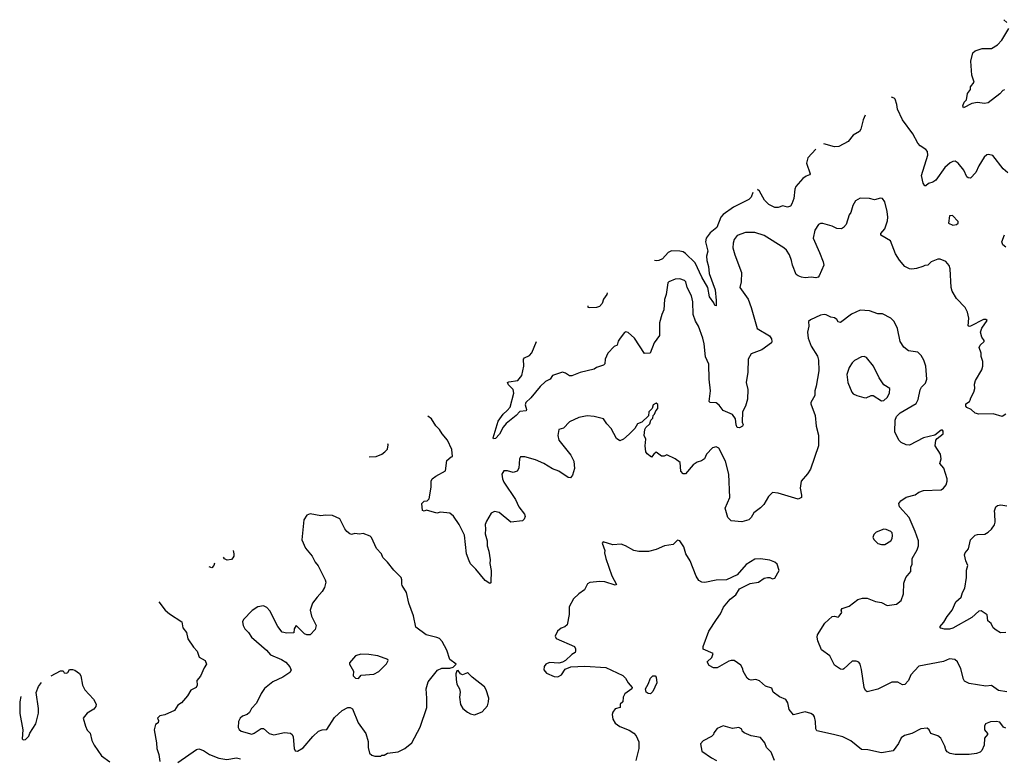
# Model space of a CAD drawing. Extents: x 2086813 to 2278017, y 548126 to 753336.
# Tile 340 of 461: x 2190346 to 2198743, y 731692 to 737989. Entities that reach past the tile are written whole.
import ezdxf

# ---------------------------------------------------------------- set-up
doc = ezdxf.new("R2010")
doc.units = 0

msp = doc.modelspace()

# ---------------------------------------------------------------- linework, layer by layer
at = {"layer": '0CON10XD'}
for points in [[(2198766.2, 737965), (2198738.9, 737988.7)], [(2198745, 737390), (2198731.2, 737385), (2198704.3, 737355.7), (2198605, 737278.8), (2198575, 737273.8), (2198515, 737282), (2198465, 737275.5), (2198396.7, 737236.7), (2198390, 737255), (2198400.8, 737285), (2198420, 737305), (2198429.3, 737360.7), (2198453.8, 737395), (2198456.2, 737415), (2198485.7, 737455), (2198465.7, 737515), (2198459.2, 737635), (2198474.2, 737705), (2198495, 737724.2), (2198555, 737743.8), (2198635, 737743.8), (2198685, 737773.3), (2198722, 737815), (2198781.2, 737915)], [(2198772.9, 736682.9), (2198735, 736716.2), (2198645, 736830), (2198609.3, 736840.7), (2198595, 736836.7), (2198572.7, 736817.3), (2198525.8, 736744.2), (2198501.2, 736685), (2198455, 736636.7), (2198435, 736640), (2198425, 736650), (2198398.8, 736705), (2198351.2, 736765), (2198325, 736782), (2198305, 736780.8), (2198281.7, 736768.3), (2198235, 736727.5), (2198159.1, 736620.9), (2198135, 736604), (2198096.4, 736593.6), (2198075, 736573.3), (2198065, 736572.5), (2198050, 736595), (2198038.3, 736661.7), (2198090.6, 736835), (2198087.5, 736865), (2198073, 736883), (2198024.4, 736914.4), (2198006, 736935), (2197964.2, 737015), (2197874, 737135), (2197833.8, 737225), (2197828, 737265), (2197812.5, 737312.5), (2197805, 737320), (2197780.6, 737328.1)], [(2197556.5, 737173.9), (2197539.2, 737135), (2197520, 737055), (2197507.5, 737035), (2197453.3, 737005), (2197410.7, 736949.3), (2197332.3, 736907.7), (2197295, 736905.8), (2197204.5, 736931.6)], [(2197135.5, 736884.1), (2197067.7, 736812.3), (2197056, 736765), (2197088.8, 736675), (2197082.5, 736665), (2197054, 736656), (2197024.1, 736635.9), (2196965, 736566.7), (2196955.7, 736545), (2196947.1, 736465), (2196931.7, 736418.3), (2196919.7, 736400.3), (2196895, 736391.2), (2196855, 736403.3), (2196815, 736388.8), (2196785, 736386.7), (2196735, 736413.8), (2196699.2, 736449.2), (2196655, 736528), (2196637.9, 736541.7)], [(2196599.9, 736515.6), (2196585.7, 736475), (2196565.4, 736454.6), (2196435, 736390.9), (2196345, 736329.2), (2196325.5, 736304.5), (2196291.4, 736218.6), (2196235, 736172.5), (2196200, 736125), (2196194.3, 736095), (2196213.8, 736015), (2196202.8, 735972.8), (2196205.4, 735935), (2196219.6, 735885), (2196226.2, 735825), (2196276.9, 735685), (2196287.1, 735595), (2196285, 735550), (2196275, 735551.2), (2196266.7, 735575), (2196228.9, 735625), (2196214.7, 735705), (2196163.1, 735795), (2196106.8, 735915), (2196025, 735995.5), (2196005, 736008.5), (2195976.4, 736016.4), (2195905, 736019.2), (2195875.5, 736004.5), (2195828.5, 735951.5), (2195798, 735935), (2195775, 735932.5), (2195759.1, 735936.9)], [(2198756.7, 734625), (2198725, 734606.7), (2198648.3, 734628.3), (2198525, 734626), (2198494.3, 734634.3), (2198460, 734665), (2198425, 734683.8), (2198416.2, 734695), (2198413.8, 734715), (2198446.7, 734735), (2198452.5, 734745), (2198456.7, 734765), (2198483.8, 734815), (2198491.2, 734845), (2198489.3, 734880.7), (2198498.3, 734911.7), (2198551.2, 735005), (2198560, 735035), (2198560, 735075), (2198547, 735117), (2198546.7, 735145), (2198528.8, 735195), (2198536.2, 735215), (2198571.2, 735245), (2198571.2, 735255), (2198551.3, 735281.3), (2198540, 735325), (2198551.7, 735358.3), (2198597.5, 735425), (2198585, 735432.5), (2198565, 735433.3), (2198455, 735376.7), (2198443.3, 735373.3), (2198435, 735380), (2198441.2, 735445), (2198430, 735495), (2198410, 735535), (2198335, 735611.2), (2198299.2, 735675), (2198290, 735705), (2198282, 735865), (2198273.8, 735893.8), (2198245, 735927.5), (2198197, 735947), (2198175, 735947.5), (2198120, 735925), (2198090, 735895), (2198065, 735893.3), (2198047.5, 735885), (2197995, 735867.5), (2197955, 735862.5), (2197934.5, 735864.5), (2197896.2, 735885), (2197849.7, 735939.7), (2197815, 735993.3), (2197771.4, 736105), (2197691.1, 736151.1), (2197690, 736165), (2197724.4, 736205.6), (2197745.8, 736275), (2197748.6, 736305), (2197744.2, 736355), (2197723.8, 736435), (2197705, 736463.3), (2197686.1, 736466.1), (2197635, 736454), (2197595, 736463.8), (2197515, 736466.7), (2197475, 736443.3), (2197451.2, 736405), (2197434.2, 736345.8), (2197418.8, 736325), (2197395.9, 736244.1), (2197373, 736217), (2197355, 736206.7), (2197315, 736208), (2197275, 736228), (2197195, 736251.2), (2197175, 736251.2), (2197158.3, 736241.7), (2197128, 736195), (2197112, 736125), (2197168.1, 736005)], [(2198303, 736237), (2198335, 736243.3), (2198350, 736255), (2198349.3, 736269.3), (2198300.7, 736320.7), (2198275, 736317.5), (2198267.5, 736255), (2198303, 736237)], [(2197168.1, 736005), (2197199.4, 735925), (2197204.3, 735895), (2197164.3, 735805), (2197155, 735794.3), (2197135, 735789.4), (2197095, 735794.2), (2197045, 735787.1), (2197015, 735792.5), (2196985, 735804.2), (2196967.9, 735817.9), (2196936.9, 735895), (2196929.4, 735935), (2196910, 735985), (2196885, 736024.2), (2196862, 736045), (2196695, 736148.9), (2196615, 736175.5), (2196535, 736175.6), (2196465, 736149.2), (2196439.2, 736115), (2196430.6, 736085), (2196428.9, 736045), (2196444.4, 735985), (2196502.5, 735835), (2196498.6, 735755), (2196488, 735705), (2196558.6, 735605), (2196583.8, 735536.2), (2196635.8, 735355.8), (2196740, 735295), (2196757.7, 735267.7), (2196760, 735245), (2196757.5, 735235), (2196675.5, 735174.5), (2196585, 735139.2), (2196559.4, 735095), (2196557.2, 734982.8), (2196543.1, 734895), (2196555.6, 734835), (2196552.5, 734755), (2196535.8, 734694.2), (2196511.2, 734645), (2196507, 734557), (2196516.7, 734535), (2196510, 734525), (2196485, 734510), (2196465, 734513.8), (2196455.7, 734535), (2196450, 734585), (2196423.9, 734623.9), (2196345, 734658), (2196312.1, 734702.1), (2196285, 734722), (2196235, 734724.2), (2196226, 734735), (2196236.2, 734825), (2196225.6, 734925), (2196222.1, 735052.1), (2196193.9, 735116.1), (2196184.4, 735225), (2196170.8, 735275), (2196136, 735375), (2196108.3, 735418.3), (2196088.6, 735475), (2196085.6, 735585), (2196075.4, 735635.4), (2196037.5, 735705), (2196026, 735755), (2196015, 735765.8), (2195975, 735780), (2195935, 735778), (2195882.5, 735755), (2195872.5, 735745), (2195860, 735645), (2195846.4, 735603.6), (2195840, 735515), (2195821.2, 735475), (2195802, 735405), (2195802, 735298), (2195756.4, 735233.6), (2195723, 735147), (2195675, 735143.3), (2195590.8, 735275), (2195535, 735323.3), (2195515, 735328.8), (2195505, 735323.3), (2195467, 735273), (2195450.5, 735249.5), (2195442.5, 735215), (2195415, 735202.5), (2195361.2, 735145), (2195340, 735095), (2195336, 735055), (2195325, 735043.8), (2195266.4, 735023.6), (2195245, 735010), (2195125, 734981.2), (2195055, 734953.3), (2195035, 734952.5), (2195000, 734975), (2194975, 734983.3), (2194890, 734955), (2194870, 734925), (2194830, 734905), (2194785, 734862.5), (2194705.5, 734765), (2194662.2, 734725), (2194656.5, 734705), (2194668.1, 734665), (2194664.4, 734655.6), (2194611.1, 734648.9), (2194578.9, 734615), (2194494.1, 734545.9), (2194468.1, 734515), (2194437.5, 734455), (2194405, 734418.6), (2194386.7, 734416.7), (2194383.3, 734425), (2194426.2, 734565), (2194470, 734625), (2194504, 734656), (2194528.5, 734685), (2194560, 734805), (2194555.5, 734835), (2194515.5, 734875), (2194506, 734895), (2194518, 734902), (2194595, 734913.6), (2194629.1, 734955), (2194644.6, 735035), (2194643.7, 735096.3), (2194652.5, 735107.5), (2194695, 735125.5), (2194715, 735147.5), (2194754.8, 735245.7)], [(2198755, 736050.8), (2198730.9, 736070.9), (2198721.2, 736095), (2198744, 736155)], [(2195356.6, 735659.9), (2195354.5, 735645), (2195325.6, 735605), (2195315, 735568.8), (2195290, 735545), (2195265, 735534), (2195205, 735531.4), (2195194.2, 735535), (2195195.2, 735548.8)], [(2198765, 732258), (2198695, 732269.2), (2198635, 732312.5), (2198585, 732307.5), (2198445, 732328.8), (2198405, 732350), (2198396.2, 732366.2), (2198373.1, 732455), (2198345, 732516.2), (2198322.5, 732535), (2198275, 732539.4), (2198223.6, 732516.4), (2198015, 732478.6), (2197945.7, 732404.3), (2197925, 732356.7), (2197895, 732321.2), (2197875, 732318.8), (2197835, 732341.2), (2197785, 732340.8), (2197665, 732283.1), (2197575, 732258.8), (2197559.5, 732269.5), (2197548, 732295), (2197525, 732450), (2197513.3, 732495), (2197501.7, 732511.7), (2197480.7, 732520.7), (2197445, 732520), (2197375, 732453.8), (2197365, 732448.8), (2197345, 732453.3), (2197295, 732486.7), (2197256.7, 732565), (2197185, 732616.7), (2197153.3, 732695), (2197146.1, 732726.1), (2197148.8, 732745), (2197213.3, 732845), (2197275, 732900), (2197295, 732903.3), (2197325, 732896.7), (2197335, 732903.3), (2197357.5, 732935), (2197353.3, 732955), (2197360.7, 732969.3), (2197419.7, 732990.3), (2197495, 733046), (2197535, 733058.8), (2197575, 733058), (2197645, 733030), (2197695, 733020.8), (2197745, 732994.2), (2197825, 733006.9), (2197863.2, 733036.8), (2197884.3, 733095.7), (2197886.2, 733185), (2197903.3, 733235), (2197947.5, 733285), (2197947.5, 733325), (2197956.7, 733345), (2197956.7, 733395), (2198000.9, 733469.1), (2198010.8, 733505), (2198012.9, 733545), (2197984.4, 733625), (2197930.6, 733745), (2197850, 733835), (2197843.8, 733865), (2197862.2, 733887.8), (2197905, 733919.4), (2197982.1, 733937.9), (2198015, 733960.6), (2198054.6, 733975.4), (2198205, 733982), (2198224.2, 733995.8), (2198246.2, 734025), (2198256.7, 734055), (2198256.1, 734076.1), (2198228, 734165), (2198193.8, 734205), (2198206.1, 734246.1), (2198198.8, 734285), (2198153.3, 734355), (2198160, 734405), (2198170, 734420), (2198221.7, 734458.3), (2198221.7, 734481.7), (2198215, 734490), (2198205, 734490), (2198151.7, 734448.3), (2198055, 734424), (2197935, 734362), (2197905, 734364), (2197865, 734383.8), (2197844.5, 734404.5), (2197810.6, 734475), (2197813.1, 734575), (2197824.3, 734605), (2197855, 734636.9), (2197991.8, 734718.2), (2198009.8, 734750.2), (2198025.9, 734834.1), (2198036.4, 734855), (2198070.4, 734889.6), (2198082.1, 734925), (2198074.3, 735035), (2198057.5, 735085), (2198035.6, 735125.6), (2198005, 735153.3), (2197926.1, 735166.1), (2197887.3, 735197.3), (2197854.6, 735244.6), (2197832.2, 735355), (2197805, 735416.7), (2197775.8, 735445.8), (2197705, 735480), (2197665, 735480), (2197595, 735506), (2197515, 735513.8), (2197440.3, 735479.7), (2197345, 735406.7), (2197325, 735413.3), (2197313.9, 735433.9), (2197295.9, 735445.9), (2197265, 735453.3), (2197225, 735473.8), (2197205.7, 735475.7), (2197175, 735469.2), (2197089.5, 735430.5), (2197073.3, 735415), (2197077.5, 735375), (2197066.2, 735325), (2197071.2, 735275), (2197097.5, 735205), (2197150.5, 735120.5), (2197158.6, 735085), (2197162.9, 734995), (2197140, 734865), (2197126.7, 734825), (2197126.2, 734785), (2197093.3, 734725), (2197093.3, 734715), (2197131.2, 734615), (2197138.8, 734525), (2197158.3, 734448.3), (2197160, 734355), (2197091.7, 734158.3), (2197065, 734116.7), (2197010, 734055), (2197001.2, 733995), (2197014.3, 733935), (2197012.5, 733915), (2196985, 733902), (2196815, 733953.3), (2196765, 733957.5), (2196732.5, 733925), (2196693, 733857), (2196665, 733827.5), (2196607.5, 733785), (2196585.8, 733744.2), (2196565, 733726.2), (2196505, 733708.8), (2196412.5, 733717.5)], [(2197695, 734740), (2197715, 734741.2), (2197745, 734768.8), (2197765.6, 734804.4), (2197765.8, 734845.8), (2197715, 734876.7), (2197676.8, 734936.8), (2197627.5, 735035), (2197567.9, 735107.9), (2197547.3, 735117.3), (2197525, 735114), (2197465.5, 735084.5), (2197445.8, 735065), (2197421.4, 735025), (2197400.6, 734965), (2197407.5, 734895), (2197443.4, 734813.4), (2197455, 734800), (2197485, 734784.2), (2197545, 734767.1), (2197565, 734765.7), (2197607.5, 734785), (2197625, 734785.8), (2197695, 734740)], [(2196412.5, 733717.5), (2196386, 733745), (2196363.8, 733825), (2196402.5, 733915), (2196394.6, 734115), (2196364.6, 734224.6), (2196308.8, 734335), (2196285, 734348), (2196255, 734338.8), (2196204.2, 734285.8), (2196185.9, 734244.1), (2196161.7, 734228.3), (2196125, 734218), (2196088.8, 734195), (2196025, 734117.5), (2196005, 734117.5), (2195985, 734140), (2195977.5, 734215), (2195936.1, 734246.1), (2195865, 734280), (2195841.7, 734268.3), (2195818.3, 734268.3), (2195775, 734302.5), (2195753.6, 734286.4), (2195735, 734260), (2195697, 734287), (2195686.7, 734305), (2195681.2, 734355), (2195687, 734413), (2195672.5, 734445), (2195677.5, 734495), (2195687, 734513), (2195720, 734545), (2195730, 734575), (2195747, 734593), (2195750, 734615), (2195760, 734625), (2195770, 734655), (2195787, 734673), (2195788.3, 734708.3), (2195775, 734720), (2195750, 734705), (2195740, 734675), (2195712.5, 734645), (2195708.3, 734611.7), (2195653, 734557), (2195615, 734542.5), (2195592.5, 734505), (2195543.3, 734455), (2195495, 734413.8), (2195465, 734400), (2195435, 734417.5), (2195391.2, 734505), (2195353.3, 734545), (2195325.9, 734585.9), (2195245, 734606), (2195185, 734612.5), (2195115, 734597.1), (2195035, 734561.2), (2194985, 734508), (2194945, 734496.2), (2194934.3, 734445), (2194943.2, 734403.2), (2195047.2, 734277.2), (2195070.8, 734225), (2195077.7, 734162.3), (2195060, 734105), (2195045, 734083.3), (2195022.5, 734085), (2194945, 734141.2), (2194888.8, 734158.8), (2194815, 734206.2), (2194745, 734236.2), (2194655, 734262.5), (2194618.3, 734261.7), (2194607.5, 734245), (2194602.5, 734165), (2194589.3, 734140.7), (2194555, 734130), (2194505, 734142.5), (2194475, 734142.5), (2194457.5, 734115), (2194463.3, 734075), (2194476.4, 734046.4), (2194575, 733897.5), (2194603.3, 733835), (2194650, 733775), (2194655.6, 733755), (2194648.6, 733731.4), (2194635, 733716.7), (2194535, 733704), (2194435, 733788), (2194395, 733796.2), (2194368.3, 733781.7), (2194325.8, 733715), (2194315.8, 733685), (2194320, 733645), (2194315.8, 733605), (2194332.5, 733545), (2194332.9, 733505), (2194347.6, 733457.6), (2194357.1, 733385), (2194355.9, 733354.1), (2194365.9, 733294.1), (2194363, 733187), (2194355, 733183.8), (2194315, 733209.2), (2194237.5, 733305), (2194191.5, 733351.5), (2194178.1, 733375), (2194155.7, 733435), (2194140, 733595), (2194092.9, 733685), (2194046.2, 733756.2), (2194015, 733780.8), (2193935, 733790), (2193905, 733782.5), (2193815, 733807.5), (2193795, 733800), (2193782.5, 733805), (2193776.7, 733865), (2193795, 733883.3), (2193821.7, 733888.3), (2193837, 733903), (2193856, 734005), (2193856, 734055), (2193863.8, 734075), (2193895, 734098.8), (2193977.7, 734142.3), (2193989.3, 734230.7), (2194025, 734262.5), (2194037.5, 734265), (2194031.2, 734325), (2193995, 734403.3), (2193947.7, 734457.7), (2193926.2, 734495), (2193895.9, 734525.9), (2193856.7, 734585), (2193827.9, 734607.8)], [(2193325.3, 734261.9), (2193385, 734263.8), (2193434, 734286), (2193460, 734305), (2193481.7, 734328.3), (2193488.8, 734365), (2193485.9, 734372.5)], [(2198755, 732765.6), (2198712, 732762), (2198673.9, 732783.9), (2198647.5, 732805), (2198630.7, 732840.7), (2198603.8, 732865), (2198596.7, 732915), (2198545, 732950), (2198525, 732945.7), (2198465, 732893.1), (2198305, 732800.6), (2198276.6, 732793.4), (2198233, 732793), (2198202.3, 732802.3), (2198193.3, 732813.3), (2198227.8, 732852.2), (2198255, 732902.5), (2198298.6, 732955), (2198329.2, 733025), (2198375.8, 733065), (2198385.6, 733105), (2198406, 733144), (2198421.2, 733235), (2198421.5, 733295), (2198431.2, 733335), (2198413.8, 733375), (2198404.3, 733425.7), (2198410, 733445), (2198436.7, 733476.7), (2198456.1, 733553.9), (2198495, 733593.8), (2198515, 733601.2), (2198575.9, 733604.1), (2198605, 733620), (2198633.9, 733646.1), (2198658.3, 733681.7), (2198666.7, 733705), (2198663.3, 733776.7), (2198659.3, 733800.7), (2198670, 733835), (2198685, 733846.7), (2198715, 733853.3), (2198765, 733843.3)], [(2193425, 731710), (2193435, 731720), (2193455, 731720), (2193483.6, 731736.4), (2193575, 731748.8), (2193630, 731775), (2193690, 731825), (2193761.7, 731958.3), (2193818, 732125), (2193818.8, 732205), (2193811.4, 732285), (2193828.8, 732345), (2193910, 732445), (2193945, 732460), (2194015, 732462), (2194041.7, 732468.3), (2194067.5, 732495), (2194013.3, 732535), (2193990, 732615), (2193948.3, 732688.3), (2193925, 732712.5), (2193905, 732722.5), (2193812.5, 732745), (2193725, 732811.2), (2193705.7, 732905.7), (2193665.8, 733015), (2193645.8, 733105.8), (2193606.7, 733165), (2193606.2, 733176.2), (2193606.2, 733215), (2193598.8, 733235), (2193536.3, 733296.3), (2193483.8, 733365), (2193444.2, 733404.2), (2193431.2, 733435), (2193390.3, 733480.3), (2193346.2, 733575), (2193335.8, 733585.8), (2193275, 733610), (2193245, 733602.5), (2193205, 733607.5), (2193175, 733600), (2193162.5, 733605), (2193136.7, 733625), (2193119.3, 733649.3), (2193075, 733732.5), (2193015, 733761.2), (2192955, 733766.2), (2192915, 733760), (2192822.3, 733777.7), (2192794.1, 733765.9), (2192768.8, 733725), (2192752.9, 733555), (2192783.4, 733483.4), (2192840, 733415), (2192865.8, 733365), (2192892.1, 733332.1), (2192952, 733215), (2192955.9, 733194.1), (2192945, 733147.5), (2192925.6, 733114.4), (2192883.3, 733066.7), (2192843.3, 733015), (2192823.3, 732955), (2192833.3, 732905), (2192873.3, 732825), (2192865, 732790), (2192823.9, 732746.1), (2192795, 732744.4), (2192775, 732752.5), (2192705, 732823.3), (2192688, 732795), (2192685, 732763.3), (2192625, 732758), (2192585, 732768.8), (2192546.7, 732815), (2192480.5, 732950.5), (2192455, 732977.5), (2192425, 732992.5), (2192376.1, 732983.9), (2192327.7, 732952.3), (2192253.9, 732876.1), (2192246.7, 732855), (2192252.5, 732825), (2192267.5, 732795), (2192297.5, 732765), (2192323.8, 732725), (2192450, 732615), (2192484.4, 732574.4), (2192580, 732535), (2192615, 732511.2), (2192651.2, 732471.2), (2192661.2, 732445), (2192650, 732425), (2192588.8, 732385), (2192506.2, 732343.8), (2192433.6, 732286.4), (2192404.5, 732245.5), (2192365, 732162.5), (2192322.7, 732117.3), (2192305, 732083.3), (2192285, 732066.2), (2192245, 732051.2), (2192225, 732033.3), (2192212, 732005), (2192209.2, 731955), (2192217, 731937), (2192235, 731922.5), (2192325, 731899.2), (2192345, 731906), (2192405, 731947.5), (2192425, 731945.7), (2192474, 731904), (2192512.2, 731892.2), (2192605, 731911.5), (2192655, 731906.5), (2192670.8, 731895), (2192679.4, 731875), (2192688, 731775), (2192696.2, 731756.2), (2192715, 731752), (2192765, 731780.8), (2192845, 731878.1), (2192895, 731923.1), (2192925, 731934.3), (2192965, 731936.7), (2193030.9, 732039.1), (2193095, 732098.6), (2193145, 732125.8), (2193165, 732126), (2193185.5, 732115.5), (2193233.7, 731993.7), (2193297.1, 731905), (2193318.8, 731835), (2193316.7, 731785), (2193330, 731735), (2193349.3, 731719.3), (2193375, 731710), (2193425, 731710)], [(2197725, 733514.2), (2197775.8, 733545), (2197787.5, 733565), (2197790.5, 733590.5), (2197786, 733615), (2197776.7, 733625), (2197735, 733644), (2197715, 733645.6), (2197649.5, 733620.5), (2197629.3, 733600.7), (2197623.3, 733575), (2197632.5, 733555), (2197665, 733523.8), (2197695, 733514.2), (2197725, 733514.2)], [(2198755, 731950), (2198737, 731957), (2198705, 732001.2), (2198675, 732006.7), (2198625, 732004), (2198583.9, 731986.1), (2198573.6, 731966.4), (2198574, 731935), (2198600, 731905), (2198600, 731895), (2198573.3, 731865), (2198572.5, 731805), (2198550.7, 731759.3), (2198537.5, 731745), (2198506.1, 731733.9), (2198443.9, 731726.1), (2198325, 731725.8), (2198282.7, 731732.7), (2198257.3, 731747.3), (2198243.8, 731765), (2198235.9, 731795.9), (2198203.3, 731865), (2198175, 731883.8), (2198117.5, 731905), (2198102.5, 731935), (2198085, 731950), (2198030, 731945), (2197955.8, 731904.2), (2197892.3, 731887.7), (2197863.9, 731866.1), (2197840.7, 731819.3), (2197795, 731757.5), (2197695, 731740), (2197580, 731765), (2197526.8, 731766.8), (2197435, 731842.5), (2197365, 731875.6), (2197285.5, 731895.5), (2197145, 731926.2), (2197135.8, 731945), (2197134.4, 732005), (2197125.6, 732045), (2197115, 732061.2), (2197094.3, 732074.3), (2197045, 732087.5), (2196945, 732062), (2196907.3, 732107.3), (2196895.8, 732165), (2196881.2, 732195), (2196825.7, 732215.7), (2196772.5, 732255), (2196759.3, 732289.3), (2196706.4, 732306.4), (2196655, 732352.5), (2196625, 732363.3), (2196585, 732358), (2196563.3, 732365), (2196551.2, 732375), (2196516.7, 732435), (2196513.3, 732455), (2196496.1, 732486.1), (2196440, 732525), (2196415, 732527.5), (2196395, 732520), (2196295, 732463.3), (2196263.6, 732463.6), (2196225, 732482.5), (2196210, 732515), (2196248.8, 732551.2), (2196260, 732585), (2196175, 732622.5), (2196173.8, 732645), (2196224.3, 732775.7), (2196288.8, 732875), (2196323.3, 732925), (2196349.5, 732980.5), (2196405, 733048.8), (2196453.9, 733086.1), (2196485, 733136.7), (2196575, 733181.2), (2196647.5, 733195), (2196695, 733226.7), (2196725, 733232.5), (2196745, 733232.5), (2196765, 733223.3), (2196785, 733227.5), (2196823, 733293), (2196805, 733347.5), (2196787.5, 733365), (2196745, 733381.2), (2196665, 733392.5), (2196615, 733388.8), (2196542.5, 733345), (2196463.6, 733256.4), (2196375, 733212.5), (2196285, 733210), (2196188.3, 733191.7), (2196165, 733193.3), (2196138.3, 733208.3), (2196114.4, 733244.4), (2196062.9, 733375), (2196028, 733435), (2196011.2, 733495), (2195975, 733547.5), (2195955, 733553.3), (2195920, 733515), (2195845, 733503.8), (2195775, 733473.3), (2195710, 733455), (2195625, 733454), (2195582.7, 733462.7), (2195513.6, 733503.6), (2195475, 733517.5), (2195405, 733513.3), (2195321.7, 733538.3), (2195313.3, 733525), (2195337.5, 733465), (2195333.8, 733445), (2195344, 733395), (2195395, 733247.5), (2195436.4, 733173.6), (2195425, 733167.5), (2195335.6, 733195.6), (2195295, 733200.6), (2195207.6, 733192.4), (2195189.5, 733180.5), (2195162.7, 733127.3), (2195115, 733093.8), (2195069.5, 733050.5), (2195033.3, 732985), (2195033, 732917), (2195015, 732830), (2194996.1, 732813.9), (2194965, 732802.5), (2194934.1, 732775.9), (2194912.5, 732735), (2194920, 732715), (2195077.5, 732645), (2195087.5, 732625), (2195087.5, 732605), (2195082.5, 732595), (2195055, 732576.7), (2195000, 732525), (2194975, 732512.5), (2194945, 732502.5), (2194865, 732510), (2194832.5, 732495), (2194820, 732475), (2194817, 732447), (2194839.3, 732419.3), (2194905, 732390), (2194935, 732387.5), (2194965.9, 732404.1), (2194997, 732453), (2195047, 732473), (2195165, 732476.7), (2195345, 732467.5), (2195489.1, 732399.1), (2195513.8, 732375), (2195534.4, 732334.4), (2195570, 732295), (2195566.7, 732285), (2195507.7, 732242.3), (2195493.8, 732215), (2195488.8, 732175), (2195466.2, 732155), (2195466.7, 732125), (2195425, 732113.3), (2195403.8, 732085), (2195398.8, 732065), (2195403.8, 732025), (2195425, 731992.5), (2195464.1, 731964.1), (2195545, 731932), (2195585, 731906.2), (2195605, 731883.3), (2195625, 731832.5), (2195625.7, 731775.7), (2195600.8, 731675)], [(2192165.9, 733464), (2192172.5, 733435), (2192172.5, 733415), (2192165, 733400), (2192151.7, 733388.3), (2192115, 733382.5), (2192093.6, 733393.6), (2192083.8, 733407.5)], [(2192007.5, 733355), (2192002.5, 733335), (2191985, 733317.5), (2191962.9, 733324.3)], [(2191531.7, 733027.5), (2191586.1, 732956.1), (2191624.2, 732924.2), (2191730, 732855), (2191736, 732805), (2191768, 732765), (2191780.5, 732710.5), (2191829.3, 732639.3), (2191860, 732605), (2191875.8, 732555), (2191926.9, 732525), (2191940, 732495), (2191918.9, 732465), (2191887.3, 732392.7), (2191856.2, 732355), (2191860, 732315), (2191851.2, 732295), (2191805.8, 732274.2), (2191778, 732225), (2191725, 732166), (2191695, 732144), (2191665, 732101.2), (2191585, 732063.8), (2191542.5, 732055), (2191522.5, 732035), (2191530, 732015), (2191527.5, 731995), (2191505, 731980), (2191492.5, 731935), (2191513.3, 731825), (2191516.7, 731775), (2191533.3, 731725), (2191542.5, 731665)], [(2193235, 732372.5), (2193258.3, 732401.7), (2193365, 732410), (2193408.8, 732431.2), (2193475, 732496.7), (2193488.8, 732525), (2193486.7, 732535), (2193400, 732565), (2193323.8, 732576.2), (2193255, 732579.2), (2193210, 732565), (2193160, 732505), (2193157.5, 732495), (2193192.5, 732435), (2193190, 732395), (2193210, 732375), (2193235, 732372.5)], [(2190614.7, 732396.4), (2190695, 732436.7), (2190717, 732437), (2190725, 732420), (2190745, 732417.5), (2190756.7, 732425), (2190771.2, 732448.8), (2190795, 732450), (2190817.5, 732445), (2190856.7, 732415), (2190866.1, 732396.1), (2190881.2, 732315), (2190901.2, 732275), (2190976.8, 732196.8), (2190997.1, 732155), (2190994.2, 732135), (2190978.3, 732111.7), (2190921.7, 732078.3), (2190887.5, 732035), (2190906.1, 731966.1), (2190922.7, 731932.7), (2190945.9, 731905.9), (2190962.5, 731845), (2190982.5, 731805), (2191043.9, 731713.9), (2191115, 731661.2)], [(2194225, 732064.4), (2194291.4, 732088.6), (2194335, 732138.8), (2194345.6, 732175), (2194346.9, 732205), (2194325.5, 732275.5), (2194310.9, 732300.9), (2194205, 732383.3), (2194175, 732416.7), (2194165, 732420), (2194123.6, 732403.6), (2194105, 732412.5), (2194085, 732440), (2194075, 732437.5), (2194067, 732413), (2194068.8, 732365), (2194074, 732325), (2194095.8, 732285.8), (2194102, 732255), (2194097.1, 732215), (2194105, 732150), (2194126.4, 732116.4), (2194165.5, 732085.5), (2194191.2, 732071.2), (2194225, 732064.4)], [(2190355.5, 732218), (2190348, 732175), (2190346, 732075), (2190373.3, 731935), (2190368.3, 731858.3), (2190375, 731850), (2190395, 731852.5), (2190425, 731882.5), (2190433.9, 731906.1), (2190483.8, 731985), (2190505.9, 732075.9), (2190507.7, 732117.7), (2190487, 732253), (2190506, 732305), (2190532.4, 732339.8)], [(2195725, 732243.3), (2195705, 732244.5), (2195689.2, 732255), (2195682, 732285), (2195706.6, 732323.4), (2195725, 732375.8), (2195745, 732394.2), (2195765, 732395.7), (2195773.8, 732385), (2195780, 732335), (2195745, 732261.2), (2195725, 732243.3)], [(2196782.5, 731675), (2196756.1, 731746.1), (2196713.9, 731783.9), (2196700, 731825), (2196665, 731868.8), (2196585, 731883.8), (2196525, 731910), (2196507.5, 731925), (2196505, 731940), (2196480, 731955), (2196425, 731946.7), (2196345, 731968.8), (2196295, 731947.5), (2196265, 731910), (2196262.5, 731895), (2196245, 731877.5), (2196175, 731842.5), (2196153.3, 731815), (2196163.9, 731753.9), (2196245, 731697.5), (2196290, 731675)], [(2191695, 731656.7), (2191855, 731766.7), (2191875, 731773.3), (2191915, 731760), (2191965, 731723.8), (2192045, 731694), (2192113.6, 731683.6), (2192195, 731695.7), (2192227.9, 731687.9)]]:
    msp.add_lwpolyline(points, dxfattribs=at)

doc.saveas('drawing.dxf')
